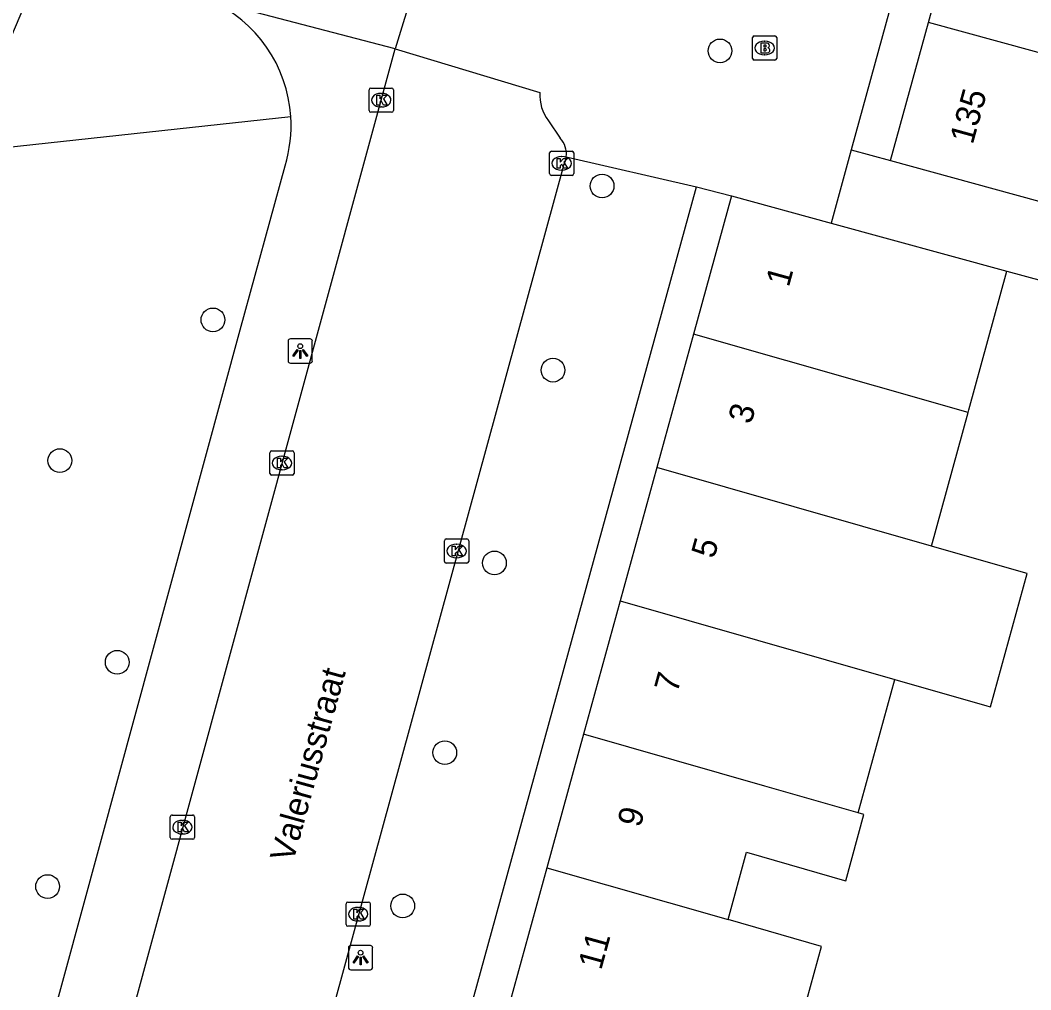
# Model space of a CAD drawing. Extents: x 159822 to 160765, y 380693 to 381634.
# Drawn here: x 160215.24 to 160256.85, y 381066.14 to 381106.09 of the extents above; entities that cross this region are included whole.
import ezdxf

# ---------------------------------------------------------------- set-up
doc = ezdxf.new("R2010")
doc.units = 0
for name, color, linetype in [('IMGEO_Boom', 7, 'Continuous'), ('IMGEO_Brandkraan', 7, 'Continuous'), ('IMGEO_Groenvoorziening', 7, 'Continuous'), ('IMGEO_Kolk', 7, 'Continuous'), ('IMGEO_Lichtpunt', 7, 'Continuous'), ('IMGEO_Openbare_ruimte_label', 7, 'Continuous'), ('IMGEO_Pand', 7, 'Continuous'), ('IMGEO_Pand_nummerreeks', 7, 'Continuous'), ('IMGEO_Rijbaan_lokaal_open', 7, 'Continuous'), ('IMGEO_Voetpad_open', 7, 'Continuous')]:
    doc.layers.add(name, color=color, linetype=linetype)

msp = doc.modelspace()

# ---------------------------------------------------------------- linework, layer by layer
at = {"layer": 'IMGEO_Boom'}
for centre in [(160244.055, 381104.82), (160239.199, 381099.255), (160223.179, 381093.74), (160237.179, 381091.669), (160216.876, 381087.941), (160234.767, 381083.725), (160219.237, 381079.633), (160232.722, 381075.91), (160216.372, 381070.393), (160230.991, 381069.594)]:
    msp.add_circle(centre, 0.489, dxfattribs=at)
at = {"layer": 'IMGEO_Brandkraan'}
for p, q in [((160245.391, 381104.515), (160245.391, 381105.367)), ((160245.466, 381105.441), (160246.318, 381105.441)), ((160245.879, 381105.221), (160245.904, 381105.221)), ((160246.392, 381105.367), (160246.392, 381104.515)), ((160246.318, 381104.441), (160245.466, 381104.441)), ((160245.902, 381104.661), (160245.877, 381104.661))]:
    msp.add_line(p, q, dxfattribs=at)
for points in [[(160245.391, 381104.515), (160245.391, 381105.367)], [(160245.466, 381105.441), (160246.318, 381105.441)], [(160245.739, 381105.141), (160245.739, 381104.741), (160245.952, 381104.741)], [(160245.97, 381105.141), (160245.739, 381105.141)], [(160246.392, 381105.367), (160246.392, 381104.515)], [(160245.918, 381105.06), (160245.864, 381105.06), (160245.864, 381104.984)], [(160245.864, 381104.984), (160245.917, 381104.984)], [(160245.926, 381104.908), (160245.864, 381104.908), (160245.864, 381104.827)], [(160245.864, 381104.827), (160245.926, 381104.827)], [(160246.318, 381104.441), (160245.466, 381104.441)]]:
    msp.add_lwpolyline(points, dxfattribs=at)
for centre, radius, start, end in [((160245.468, 381105.365), 0.0765, 91.552, 178.448), ((160245.468, 381105.365), 0.0765, 91.552, 178.448), ((160245.974, 381104.996), 0.145, 59.4692, 91.5367), ((160245.999, 381105.043), 0.0922, 285.5137, 58.1501), ((160246.316, 381105.365), 0.0765, 1.552, 88.448), ((160246.316, 381105.365), 0.0765, 1.552, 88.448), ((160245.919, 381105.022), 0.0379, 267.8285, 90.9355), ((160245.927, 381104.867), 0.0404, 269.8759, 90.5077), ((160245.958, 381104.992), 0.251, 268.6676, 293.5347), ((160246.004, 381104.851), 0.105, 301.3115, 78.989), ((160245.468, 381104.517), 0.0765, 181.552, 268.448), ((160245.468, 381104.517), 0.0765, 181.552, 268.448), ((160246.316, 381104.517), 0.0765, 271.552, 358.448), ((160246.316, 381104.517), 0.0765, 271.552, 358.448)]:
    msp.add_arc(centre, radius, start, end, dxfattribs=at)
for centre, major_axis, ratio, start_param, end_param in [((160245.878, 381104.941), (-0.387, 0.002), 0.722429, 4.712389, 7.853982), ((160245.903, 381104.941), (-0.39, 0.002), 0.717154, 1.570796, 4.712389)]:
    msp.add_ellipse(centre, major_axis=major_axis, ratio=ratio, start_param=start_param, end_param=end_param, dxfattribs=at)
at = {"layer": 'IMGEO_Groenvoorziening'}
msp.add_lwpolyline([(160216.496, 381109.253), (160212.833, 381100.654), (160226.385, 381102.121)], dxfattribs=at)
at = {"layer": 'IMGEO_Kolk'}
for p, q in [((160229.607, 381102.366), (160229.607, 381103.218)), ((160229.682, 381103.292), (160230.534, 381103.292)), ((160230.095, 381103.072), (160230.12, 381103.072)), ((160230.608, 381103.218), (160230.608, 381102.366)), ((160230.534, 381102.292), (160229.682, 381102.292)), ((160230.118, 381102.512), (160230.093, 381102.512)), ((160237.036, 381099.764), (160237.036, 381100.616)), ((160237.111, 381100.69), (160237.963, 381100.69)), ((160238.037, 381100.616), (160238.037, 381099.764)), ((160237.524, 381100.47), (160237.549, 381100.47)), ((160237.547, 381099.91), (160237.522, 381099.91)), ((160237.963, 381099.69), (160237.111, 381099.69)), ((160225.521, 381087.415), (160225.521, 381088.267)), ((160225.596, 381088.341), (160226.448, 381088.341)), ((160226.009, 381088.121), (160226.034, 381088.121)), ((160226.522, 381088.267), (160226.522, 381087.415)), ((160226.448, 381087.341), (160225.596, 381087.341)), ((160226.032, 381087.561), (160226.007, 381087.561)), ((160232.709, 381083.79), (160232.709, 381084.642)), ((160232.784, 381084.716), (160233.636, 381084.716)), ((160233.197, 381084.496), (160233.222, 381084.496)), ((160233.71, 381084.642), (160233.71, 381083.79)), ((160233.22, 381083.936), (160233.195, 381083.936)), ((160233.636, 381083.716), (160232.784, 381083.716)), ((160221.421, 381072.415), (160221.421, 381073.267)), ((160221.496, 381073.341), (160222.348, 381073.341)), ((160221.909, 381073.121), (160221.934, 381073.121)), ((160222.422, 381073.267), (160222.422, 381072.415)), ((160222.348, 381072.341), (160221.496, 381072.341)), ((160221.932, 381072.561), (160221.907, 381072.561)), ((160228.732, 381069.755), (160229.584, 381069.755)), ((160228.657, 381068.829), (160228.657, 381069.681)), ((160229.145, 381069.535), (160229.17, 381069.535)), ((160229.658, 381069.681), (160229.658, 381068.829)), ((160229.168, 381068.975), (160229.143, 381068.975)), ((160229.584, 381068.755), (160228.732, 381068.755))]:
    msp.add_line(p, q, dxfattribs=at)
for points in [[(160229.607, 381102.366), (160229.607, 381103.218)], [(160229.682, 381103.292), (160230.534, 381103.292)], [(160230.608, 381103.218), (160230.608, 381102.366)], [(160229.928, 381102.992), (160230.051, 381102.992), (160230.051, 381102.841), (160230.181, 381102.992), (160230.345, 381102.992), (160230.199, 381102.841), (160230.352, 381102.592), (160230.2, 381102.592), (160230.115, 381102.756), (160230.051, 381102.689), (160230.051, 381102.592), (160229.928, 381102.592), (160229.928, 381102.992)], [(160230.534, 381102.292), (160229.682, 381102.292)], [(160237.036, 381099.764), (160237.036, 381100.616)], [(160237.111, 381100.69), (160237.963, 381100.69)], [(160238.037, 381100.616), (160238.037, 381099.764)], [(160237.357, 381100.39), (160237.48, 381100.39), (160237.48, 381100.239), (160237.61, 381100.39), (160237.774, 381100.39), (160237.628, 381100.239), (160237.781, 381099.99), (160237.629, 381099.99), (160237.544, 381100.154), (160237.48, 381100.087), (160237.48, 381099.99), (160237.357, 381099.99), (160237.357, 381100.39)], [(160237.963, 381099.69), (160237.111, 381099.69)], [(160225.521, 381087.415), (160225.521, 381088.267)], [(160225.596, 381088.341), (160226.448, 381088.341)], [(160226.522, 381088.267), (160226.522, 381087.415)], [(160225.842, 381088.041), (160225.965, 381088.041), (160225.965, 381087.89), (160226.095, 381088.041), (160226.259, 381088.041), (160226.113, 381087.89), (160226.266, 381087.641), (160226.114, 381087.641), (160226.029, 381087.805), (160225.965, 381087.738), (160225.965, 381087.641), (160225.842, 381087.641), (160225.842, 381088.041)], [(160226.448, 381087.341), (160225.596, 381087.341)], [(160232.709, 381083.79), (160232.709, 381084.642)], [(160232.784, 381084.716), (160233.636, 381084.716)], [(160233.03, 381084.416), (160233.153, 381084.416), (160233.153, 381084.265), (160233.283, 381084.416), (160233.447, 381084.416), (160233.301, 381084.265), (160233.454, 381084.016), (160233.302, 381084.016), (160233.217, 381084.18), (160233.153, 381084.113), (160233.153, 381084.016), (160233.03, 381084.016), (160233.03, 381084.416)], [(160233.71, 381084.642), (160233.71, 381083.79)], [(160233.636, 381083.716), (160232.784, 381083.716)], [(160221.421, 381072.415), (160221.421, 381073.267)], [(160221.496, 381073.341), (160222.348, 381073.341)], [(160222.422, 381073.267), (160222.422, 381072.415)], [(160221.742, 381073.041), (160221.865, 381073.041), (160221.865, 381072.89), (160221.995, 381073.041), (160222.159, 381073.041), (160222.013, 381072.89), (160222.166, 381072.641), (160222.014, 381072.641), (160221.929, 381072.805), (160221.865, 381072.738), (160221.865, 381072.641), (160221.742, 381072.641), (160221.742, 381073.041)], [(160222.348, 381072.341), (160221.496, 381072.341)], [(160228.732, 381069.755), (160229.584, 381069.755)], [(160228.657, 381068.829), (160228.657, 381069.681)], [(160228.978, 381069.455), (160229.101, 381069.455), (160229.101, 381069.304), (160229.231, 381069.455), (160229.395, 381069.455), (160229.249, 381069.304), (160229.402, 381069.055), (160229.25, 381069.055), (160229.165, 381069.219), (160229.101, 381069.152), (160229.101, 381069.055), (160228.978, 381069.055), (160228.978, 381069.455)], [(160229.658, 381069.681), (160229.658, 381068.829)], [(160229.584, 381068.755), (160228.732, 381068.755)]]:
    msp.add_lwpolyline(points, dxfattribs=at)
for centre, start, end in [((160229.684, 381103.216), 91.552, 178.448), ((160229.684, 381103.216), 91.552, 178.448), ((160230.532, 381103.216), 1.552, 88.448), ((160230.532, 381103.216), 1.552, 88.448), ((160229.684, 381102.368), 181.552, 268.448), ((160229.684, 381102.368), 181.552, 268.448), ((160230.532, 381102.368), 271.552, 358.448), ((160230.532, 381102.368), 271.552, 358.448), ((160237.113, 381100.614), 91.552, 178.448), ((160237.113, 381100.614), 91.552, 178.448), ((160237.961, 381100.614), 1.552, 88.448), ((160237.961, 381100.614), 1.552, 88.448), ((160237.113, 381099.766), 181.552, 268.448), ((160237.113, 381099.766), 181.552, 268.448), ((160237.961, 381099.766), 271.552, 358.448), ((160237.961, 381099.766), 271.552, 358.448), ((160225.598, 381088.265), 91.552, 178.448), ((160225.598, 381088.265), 91.552, 178.448), ((160226.446, 381088.265), 1.552, 88.448), ((160226.446, 381088.265), 1.552, 88.448), ((160225.598, 381087.417), 181.552, 268.448), ((160225.598, 381087.417), 181.552, 268.448), ((160226.446, 381087.417), 271.552, 358.448), ((160226.446, 381087.417), 271.552, 358.448), ((160232.786, 381084.64), 91.552, 178.448), ((160232.786, 381084.64), 91.552, 178.448), ((160233.634, 381084.64), 1.552, 88.448), ((160233.634, 381084.64), 1.552, 88.448), ((160232.786, 381083.792), 181.552, 268.448), ((160232.786, 381083.792), 181.552, 268.448), ((160233.634, 381083.792), 271.552, 358.448), ((160233.634, 381083.792), 271.552, 358.448), ((160221.498, 381073.265), 91.552, 178.448), ((160221.498, 381073.265), 91.552, 178.448), ((160222.346, 381073.265), 1.552, 88.448), ((160222.346, 381073.265), 1.552, 88.448), ((160221.498, 381072.417), 181.552, 268.448), ((160221.498, 381072.417), 181.552, 268.448), ((160222.346, 381072.417), 271.552, 358.448), ((160222.346, 381072.417), 271.552, 358.448), ((160228.734, 381069.679), 91.552, 178.448), ((160228.734, 381069.679), 91.552, 178.448), ((160229.582, 381069.679), 1.552, 88.448), ((160229.582, 381069.679), 1.552, 88.448), ((160228.734, 381068.831), 181.552, 268.448), ((160228.734, 381068.831), 181.552, 268.448), ((160229.582, 381068.831), 271.552, 358.448), ((160229.582, 381068.831), 271.552, 358.448)]:
    msp.add_arc(centre, 0.0765, start, end, dxfattribs=at)
for centre, major_axis, ratio, start_param, end_param in [((160230.094, 381102.792), (-0.387, 0.002), 0.722429, 4.712389, 7.853982), ((160230.119, 381102.792), (-0.39, 0.002), 0.717154, 1.570796, 4.712389), ((160237.523, 381100.19), (-0.387, 0.002), 0.722429, 4.712389, 7.853982), ((160237.548, 381100.19), (-0.39, 0.002), 0.717154, 1.570796, 4.712389), ((160226.008, 381087.841), (-0.387, 0.002), 0.722429, 4.712389, 7.853982), ((160226.033, 381087.841), (-0.39, 0.002), 0.717154, 1.570796, 4.712389), ((160233.196, 381084.216), (-0.387, 0.002), 0.722429, 4.712389, 7.853982), ((160233.221, 381084.216), (-0.39, 0.002), 0.717154, 1.570796, 4.712389), ((160221.908, 381072.841), (-0.387, 0.002), 0.722429, 4.712389, 7.853982), ((160221.933, 381072.841), (-0.39, 0.002), 0.717154, 1.570796, 4.712389), ((160229.144, 381069.255), (-0.387, 0.002), 0.722429, 4.712389, 7.853982), ((160229.169, 381069.255), (-0.39, 0.002), 0.717154, 1.570796, 4.712389)]:
    msp.add_ellipse(centre, major_axis=major_axis, ratio=ratio, start_param=start_param, end_param=end_param, dxfattribs=at)
at = {"layer": 'IMGEO_Lichtpunt'}
for p, q in [((160226.274, 381092.861), (160226.274, 381092.054)), ((160226.274, 381092.861), (160226.274, 381092.054)), ((160227.176, 381092.956), (160226.368, 381092.956)), ((160227.176, 381092.956), (160226.368, 381092.956)), ((160227.27, 381092.054), (160227.27, 381092.861)), ((160227.27, 381092.054), (160227.27, 381092.861)), ((160226.368, 381091.96), (160227.176, 381091.96)), ((160226.368, 381091.96), (160227.176, 381091.96)), ((160228.758, 381067.869), (160228.758, 381067.062)), ((160228.758, 381067.869), (160228.758, 381067.062)), ((160229.66, 381067.964), (160228.852, 381067.964)), ((160229.66, 381067.964), (160228.852, 381067.964)), ((160229.754, 381067.062), (160229.754, 381067.869)), ((160229.754, 381067.062), (160229.754, 381067.869)), ((160228.852, 381066.968), (160229.66, 381066.968)), ((160228.852, 381066.968), (160229.66, 381066.968))]:
    msp.add_line(p, q, dxfattribs=at)
for points in [[(160226.648, 381092.525), (160226.687, 381092.497), (160226.499, 381092.235), (160226.461, 381092.262), (160226.648, 381092.525)], [(160226.75, 381092.477), (160226.797, 381092.477), (160226.797, 381092.155), (160226.75, 381092.155), (160226.75, 381092.477)], [(160226.86, 381092.497), (160226.898, 381092.524), (160227.085, 381092.262), (160227.046, 381092.234), (160226.86, 381092.497)], [(160229.132, 381067.533), (160229.171, 381067.505), (160228.983, 381067.243), (160228.945, 381067.27), (160229.132, 381067.533)], [(160229.234, 381067.485), (160229.281, 381067.485), (160229.281, 381067.163), (160229.234, 381067.163), (160229.234, 381067.485)], [(160229.344, 381067.505), (160229.382, 381067.532), (160229.569, 381067.27), (160229.53, 381067.242), (160229.344, 381067.505)]]:
    msp.add_lwpolyline(points, dxfattribs=at)
for centre in [(160226.773, 381092.659), (160229.257, 381067.667)]:
    msp.add_circle(centre, 0.0994, dxfattribs=at)
for centre, start, end in [((160226.368, 381092.861), 90, 180), ((160226.368, 381092.861), 90, 180), ((160227.176, 381092.861), 0, 90), ((160227.176, 381092.861), 0, 90), ((160226.368, 381092.054), 180, 270), ((160226.368, 381092.054), 180, 270), ((160227.176, 381092.054), 270, 0), ((160227.176, 381092.054), 270, 360), ((160228.852, 381067.869), 90, 180), ((160228.852, 381067.869), 90, 180), ((160229.66, 381067.869), 0, 90), ((160229.66, 381067.869), 0, 90), ((160228.852, 381067.062), 180, 270), ((160228.852, 381067.062), 180, 270), ((160229.66, 381067.062), 270, 0), ((160229.66, 381067.062), 270, 360)]:
    msp.add_arc(centre, 0.0946, start, end, dxfattribs=at)
at = {"layer": 'IMGEO_Pand'}
for points in [[(160252.639, 381105.997), (160254.167, 381111.576)], [(160251.081, 381100.307), (160252.639, 381105.997)], [(160259.919, 381103.997), (160252.639, 381105.997)], [(160251.081, 381100.307), (160261.431, 381097.463)], [(160244.527, 381098.85), (160242.964, 381093.156)], [(160244.527, 381098.85), (160248.629, 381097.728)], [(160248.629, 381097.728), (160255.861, 381095.751)], [(160254.266, 381089.918), (160254.297, 381090.031), (160255.861, 381095.751)], [(160242.964, 381093.156), (160241.455, 381087.66)], [(160254.266, 381089.918), (160242.964, 381093.156)], [(160252.757, 381084.421), (160254.266, 381089.918)], [(160241.455, 381087.66), (160239.945, 381082.16)], [(160252.757, 381084.421), (160241.455, 381087.66)], [(160251.248, 381078.926), (160255.042, 381077.84), (160255.132, 381077.815), (160255.19, 381077.798), (160256.698, 381083.291), (160256.641, 381083.308), (160252.757, 381084.421)], [(160239.945, 381082.16), (160238.436, 381076.666)], [(160239.945, 381082.16), (160251.248, 381078.926)], [(160249.738, 381073.428), (160251.248, 381078.926)], [(160238.436, 381076.666), (160236.927, 381071.169)], [(160249.738, 381073.428), (160245.895, 381074.529), (160238.436, 381076.666)], [(160244.385, 381069.031), (160245.147, 381071.805), (160248.665, 381070.797), (160248.99, 381070.704), (160249.232, 381070.635), (160249.98, 381073.359), (160249.738, 381073.428)], [(160236.927, 381071.169), (160235.417, 381065.669)], [(160236.927, 381071.169), (160244.385, 381069.031)], [(160242.876, 381063.535), (160246.719, 381062.436), (160248.228, 381067.929), (160244.385, 381069.031)]]:
    msp.add_lwpolyline(points, dxfattribs=at)
at = {"layer": 'IMGEO_Rijbaan_lokaal_open'}
for points in [[(160216.513, 381052.865), (160217.276, 381055.537), (160218.243, 381059.24), (160230.685, 381104.905)], [(160230.685, 381104.905), (160236.643, 381103.107)], [(160236.992, 381101.945), (160237.475, 381101.223)], [(160237.63, 381100.145), (160226.212, 381058.385), (160224.827, 381053.278), (160224.144, 381050.794)]]:
    msp.add_lwpolyline(points, dxfattribs=at)
for centre, radius, start, end in [((160238.335, 381102.982), 1.697, 175.7671, 217.6676), ((160236.786, 381100.574), 0.947, 353.1679, 43.2955), ((160236.789, 381100.573), 0.944, 333.0248, 353.1779)]:
    msp.add_arc(centre, radius, start, end, dxfattribs=at)
at = {"layer": 'IMGEO_Voetpad_open'}
for points in [[(160264.775, 381156.514), (160249.46, 381100.752)], [(160231.457, 381107.456), (160230.685, 381104.905)], [(160230.685, 381104.905), (160223.055, 381106.902)], [(160249.46, 381100.752), (160248.629, 381097.728)], [(160249.46, 381100.752), (160251.081, 381100.307)], [(160237.726, 381100.461), (160243.082, 381099.217)], [(160213.558, 381053.667), (160215.021, 381059.123), (160215.448, 381060.732), (160216.362, 381064.174), (160224.306, 381093.334), (160226.147, 381100.093)], [(160229.395, 381049.375), (160243.082, 381099.217)], [(160243.082, 381099.217), (160244.527, 381098.85)], [(160255.861, 381095.751), (160259.465, 381094.766), (160263.639, 381095.169), (160276.516, 381091.447), (160276.345, 381090.857)]]:
    msp.add_lwpolyline(points, dxfattribs=at)
for centre, radius, start, end in [((160220.762, 381101.755), 5.635, 3.7255, 65.9895), ((160220.785, 381101.75), 5.612, 342.8249, 3.7882)]:
    msp.add_arc(centre, radius, start, end, dxfattribs=at)

# ---------------------------------------------------------------- texts
at = {"layer": 'IMGEO_Openbare_ruimte_label'}
msp.add_text('Valeriusstraat', height=1, rotation=74.574, dxfattribs=at).set_placement((160226.475, 381071.348))
at = {"layer": 'IMGEO_Pand_nummerreeks'}
for s, rotation, p in [('135', 74.6335, (160254.46, 381100.935)), ('1', 74.6478, (160246.886, 381095.057)), ('3', 74.6478, (160245.336, 381089.408)), ('5', 74.6449, (160243.815, 381083.868)), ('7', 74.6478, (160242.294, 381078.33)), ('9', 74.6449, (160240.774, 381072.791)), ('11', 74.6478, (160239.162, 381066.919))]:
    msp.add_text(s, height=1, rotation=rotation, dxfattribs=at).set_placement(p)

doc.saveas('drawing.dxf')
